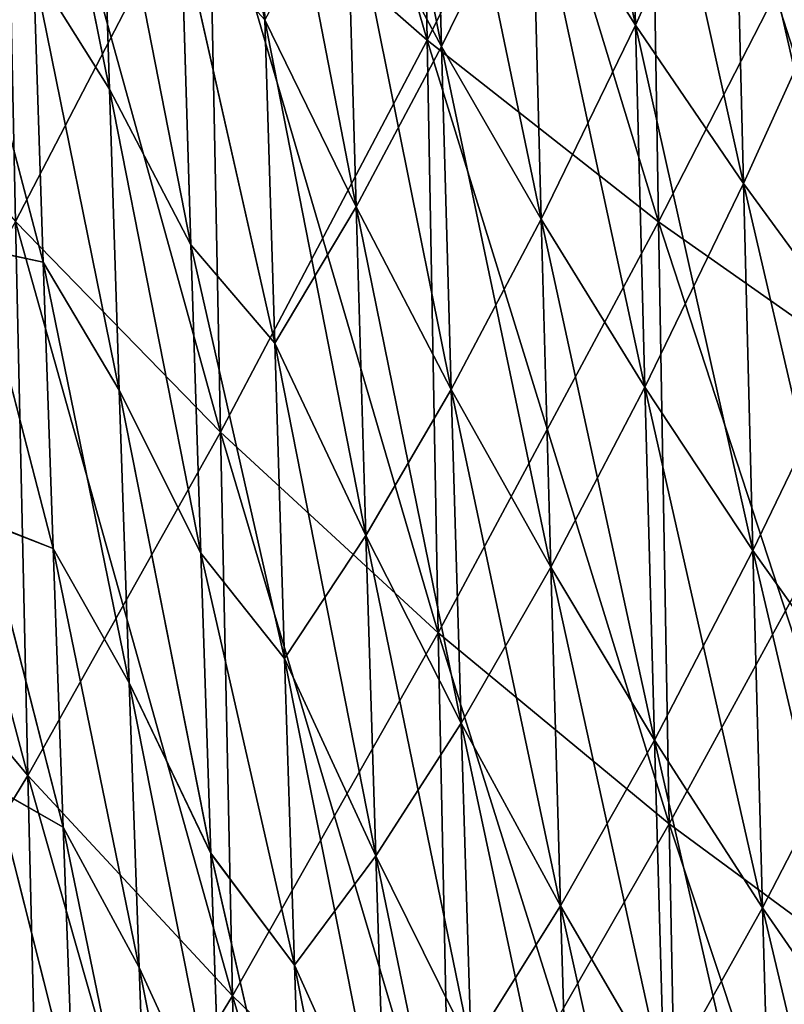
# Model space of a CAD drawing. Header units: millimetres. Extents: x -73 to 0, y -300 to 300.
# Tile 287 of 656: x -50 to -40, y -151 to -138. Entities that reach past the tile are written whole.
import ezdxf

# ---------------------------------------------------------------- set-up
doc = ezdxf.new("R2010")
doc.units = ezdxf.units.MM
doc.header["$LTSCALE"] = 26.699852
doc.layers.add('13', color=7, linetype='CONTINUOUS')
doc.layers.add('15', color=7, linetype='CONTINUOUS')

msp = doc.modelspace()

# ---------------------------------------------------------------- linework, layer by layer
at = {"layer": '13', "color": 7, "linetype": 'CONTINUOUS'}
for points in [[(-47.074, -135.596, -437.149), (-47.22, -127.712, -440.573), (-44.222, -138.096, -443.314), (-47.074, -135.596, -437.149)], [(-44.222, -138.096, -443.314), (-47.22, -127.712, -440.573), (-44.363, -130.08, -446.753), (-44.222, -138.096, -443.314)], [(-44.363, -130.08, 446.753), (-47.074, -135.596, 437.149), (-44.222, -138.096, 443.314), (-44.363, -130.08, 446.753)], [(-44.363, -130.08, 446.753), (-44.222, -138.096, 443.314), (-41.33, -132.333, 452.473), (-44.363, -130.08, 446.753)], [(-44.222, -138.096, -443.314), (-44.363, -130.08, -446.753), (-41.196, -140.473, -449.025), (-44.222, -138.096, -443.314)], [(-41.196, -140.473, -449.025), (-44.363, -130.08, -446.753), (-41.33, -132.333, -452.473), (-41.196, -140.473, -449.025)], [(-41.33, -132.333, 452.473), (-44.222, -138.096, 443.314), (-41.196, -140.473, 449.025), (-41.33, -132.333, 452.473)], [(-41.33, -132.333, 452.473), (-41.196, -140.473, 449.025), (-38.117, -134.468, 457.721), (-41.33, -132.333, 452.473)], [(-41.196, -140.473, -449.025), (-41.33, -132.333, -452.473), (-37.99, -142.723, -454.271), (-41.196, -140.473, -449.025)], [(-37.99, -142.723, -454.271), (-41.33, -132.333, -452.473), (-38.117, -134.468, -457.721), (-37.99, -142.723, -454.271)], [(-49.758, -132.977, 430.539), (-49.601, -140.467, 426.845), (-47.074, -135.596, 437.149), (-49.758, -132.977, 430.539)], [(-49.601, -140.467, -426.845), (-49.758, -132.977, -430.539), (-46.922, -143.219, -433.431), (-49.601, -140.467, -426.845)], [(-46.922, -143.219, -433.431), (-49.758, -132.977, -430.539), (-47.074, -135.596, -437.149), (-46.922, -143.219, -433.431)], [(-38.117, -134.468, 457.721), (-41.196, -140.473, 449.025), (-37.99, -142.723, 454.271), (-38.117, -134.468, 457.721)], [(-47.074, -135.596, 437.149), (-49.601, -140.467, 426.845), (-46.922, -143.219, 433.431), (-47.074, -135.596, 437.149)], [(-47.074, -135.596, 437.149), (-46.922, -143.219, 433.431), (-44.222, -138.096, 443.314), (-47.074, -135.596, 437.149)], [(-46.922, -143.219, -433.431), (-47.074, -135.596, -437.149), (-44.075, -145.845, -439.578), (-46.922, -143.219, -433.431)], [(-44.075, -145.845, -439.578), (-47.074, -135.596, -437.149), (-44.222, -138.096, -443.314), (-44.075, -145.845, -439.578)], [(-51.952, -144.696, -415.877), (-52.118, -137.592, -419.832), (-49.438, -147.706, -422.856), (-51.952, -144.696, -415.877)], [(-49.438, -147.706, -422.856), (-52.118, -137.592, -419.832), (-49.601, -140.467, -426.845), (-49.438, -147.706, -422.856)], [(-44.222, -138.096, 443.314), (-46.922, -143.219, 433.431), (-44.075, -145.845, 439.578), (-44.222, -138.096, 443.314)], [(-44.222, -138.096, 443.314), (-44.075, -145.845, 439.578), (-41.196, -140.473, 449.025), (-44.222, -138.096, 443.314)], [(-44.075, -145.845, -439.578), (-44.222, -138.096, -443.314), (-41.055, -148.34, -445.277), (-44.075, -145.845, -439.578)], [(-41.055, -148.34, -445.277), (-44.222, -138.096, -443.314), (-41.196, -140.473, -449.025), (-41.055, -148.34, -445.277)], [(-49.601, -140.467, 426.845), (-51.952, -144.696, 415.877), (-49.438, -147.706, 422.856), (-49.601, -140.467, 426.845)], [(-49.601, -140.467, 426.845), (-49.438, -147.706, 422.856), (-46.922, -143.219, 433.431), (-49.601, -140.467, 426.845)], [(-49.438, -147.706, -422.856), (-49.601, -140.467, -426.845), (-46.763, -150.586, -429.413), (-49.438, -147.706, -422.856)], [(-46.763, -150.586, -429.413), (-49.601, -140.467, -426.845), (-46.922, -143.219, -433.431), (-46.763, -150.586, -429.413)], [(-41.196, -140.473, 449.025), (-44.075, -145.845, 439.578), (-41.055, -148.34, 445.277), (-41.196, -140.473, 449.025)], [(-41.196, -140.473, 449.025), (-41.055, -148.34, 445.277), (-37.99, -142.723, 454.271), (-41.196, -140.473, 449.025)], [(-41.055, -148.34, -445.277), (-41.196, -140.473, -449.025), (-37.857, -150.698, -450.518), (-41.055, -148.34, -445.277)], [(-37.857, -150.698, -450.518), (-41.196, -140.473, -449.025), (-37.99, -142.723, -454.271), (-37.857, -150.698, -450.518)], [(-37.99, -142.723, 454.271), (-41.055, -148.34, 445.277), (-37.857, -150.698, 450.518), (-37.99, -142.723, 454.271)], [(-46.922, -143.219, 433.431), (-49.438, -147.706, 422.856), (-46.763, -150.586, 429.413), (-46.922, -143.219, 433.431)], [(-46.922, -143.219, 433.431), (-46.763, -150.586, 429.413), (-44.075, -145.845, 439.578), (-46.922, -143.219, 433.431)], [(-46.763, -150.586, -429.413), (-46.922, -143.219, -433.431), (-43.921, -153.331, -435.539), (-46.763, -150.586, -429.413)], [(-43.921, -153.331, -435.539), (-46.922, -143.219, -433.431), (-44.075, -145.845, -439.578), (-43.921, -153.331, -435.539)], [(-51.952, -144.696, 415.877), (-51.78, -151.558, 411.626), (-49.438, -147.706, 422.856), (-51.952, -144.696, 415.877)], [(-51.78, -151.558, -411.626), (-51.952, -144.696, -415.877), (-49.27, -154.697, -418.565), (-51.78, -151.558, -411.626)], [(-49.27, -154.697, -418.565), (-51.952, -144.696, -415.877), (-49.438, -147.706, -422.856), (-49.27, -154.697, -418.565)], [(-44.075, -145.845, 439.578), (-46.763, -150.586, 429.413), (-43.921, -153.331, 435.539), (-44.075, -145.845, 439.578)], [(-44.075, -145.845, 439.578), (-43.921, -153.331, 435.539), (-41.055, -148.34, 445.277), (-44.075, -145.845, 439.578)], [(-43.921, -153.331, -435.539), (-44.075, -145.845, -439.578), (-40.908, -155.937, -441.223), (-43.921, -153.331, -435.539)], [(-40.908, -155.937, -441.223), (-44.075, -145.845, -439.578), (-41.055, -148.34, -445.277), (-40.908, -155.937, -441.223)], [(-49.438, -147.706, 422.856), (-51.78, -151.558, 411.626), (-49.27, -154.697, 418.565), (-49.438, -147.706, 422.856)], [(-49.438, -147.706, 422.856), (-49.27, -154.697, 418.565), (-46.763, -150.586, 429.413), (-49.438, -147.706, 422.856)], [(-49.27, -154.697, -418.565), (-49.438, -147.706, -422.856), (-46.599, -157.699, -425.09), (-49.27, -154.697, -418.565)], [(-46.599, -157.699, -425.09), (-49.438, -147.706, -422.856), (-46.763, -150.586, -429.413), (-46.599, -157.699, -425.09)], [(-41.055, -148.34, 445.277), (-43.921, -153.331, 435.539), (-40.908, -155.937, 441.223), (-41.055, -148.34, 445.277)], [(-41.055, -148.34, 445.277), (-40.908, -155.937, 441.223), (-37.857, -150.698, 450.518), (-41.055, -148.34, 445.277)], [(-40.908, -155.937, -441.223), (-41.055, -148.34, -445.277), (-37.718, -158.398, -446.457), (-40.908, -155.937, -441.223)], [(-37.718, -158.398, -446.457), (-41.055, -148.34, -445.277), (-37.857, -150.698, -450.518), (-37.718, -158.398, -446.457)], [(-46.763, -150.586, 429.413), (-49.27, -154.697, 418.565), (-46.599, -157.699, 425.09), (-46.763, -150.586, 429.413)], [(-46.763, -150.586, 429.413), (-46.599, -157.699, 425.09), (-43.921, -153.331, 435.539), (-46.763, -150.586, 429.413)], [(-46.599, -157.699, -425.09), (-46.763, -150.586, -429.413), (-43.762, -160.557, -431.191), (-46.599, -157.699, -425.09)], [(-43.762, -160.557, -431.191), (-46.763, -150.586, -429.413), (-43.921, -153.331, -435.539), (-43.762, -160.557, -431.191)]]:
    msp.add_3dface(points, dxfattribs=at)
at = {"layer": '15', "color": 7, "linetype": 'CONTINUOUS'}
for points in [[(-42.854, -135.769, 393.572), (-42.975, -130.979, 396.395), (-41.497, -137.9, 398.734), (-42.854, -135.769, 393.572)], [(-41.497, -137.9, 398.734), (-42.975, -130.979, 396.395), (-41.618, -133.042, 401.578), (-41.497, -137.9, 398.734)], [(-45.275, -135.862, 379.757), (-45.398, -131.333, 382.68), (-44.031, -138.179, 385.268), (-45.275, -135.862, 379.757)], [(-44.031, -138.179, 385.268), (-45.398, -131.333, 382.68), (-44.154, -133.58, 388.219), (-44.031, -138.179, 385.268)], [(-47.436, -136.631, 364.23), (-47.561, -132.38, 367.293), (-46.34, -137.83, 371.025), (-47.436, -136.631, 364.23)], [(-46.34, -137.83, 371.025), (-47.561, -132.38, 367.293), (-46.464, -133.488, 374.066), (-46.34, -137.83, 371.025)], [(-41.618, -133.042, -401.578), (-42.854, -135.769, -393.572), (-41.497, -137.9, -398.734), (-41.618, -133.042, -401.578)], [(-41.618, -133.042, -401.578), (-41.497, -137.9, -398.734), (-40.206, -135.047, -406.565), (-41.618, -133.042, -401.578)], [(-41.497, -137.9, 398.734), (-41.618, -133.042, 401.578), (-40.084, -139.97, 403.703), (-41.497, -137.9, 398.734)], [(-40.084, -139.97, 403.703), (-41.618, -133.042, 401.578), (-40.206, -135.047, 406.565), (-40.084, -139.97, 403.703)], [(-49.491, -133.202, -350.714), (-49.366, -137.153, -347.515), (-48.372, -138.738, -354.563), (-49.491, -133.202, -350.714)], [(-48.498, -134.701, -357.749), (-49.491, -133.202, -350.714), (-48.372, -138.738, -354.563), (-48.498, -134.701, -357.749)], [(-49.366, -137.154, 347.515), (-49.491, -133.203, 350.713), (-48.372, -138.738, 354.563), (-49.366, -137.154, 347.515)], [(-48.372, -138.738, 354.563), (-49.491, -133.203, 350.713), (-48.498, -134.701, 357.749), (-48.372, -138.738, 354.563)], [(-46.34, -137.83, 371.025), (-46.464, -133.488, 374.066), (-45.15, -140.275, 376.684), (-46.34, -137.83, 371.025)], [(-45.15, -140.275, 376.684), (-46.464, -133.488, 374.066), (-45.275, -135.862, 379.757), (-45.15, -140.275, 376.684)], [(-44.154, -133.58, -388.219), (-45.275, -135.862, -379.757), (-44.031, -138.179, -385.268), (-44.154, -133.58, -388.219)], [(-44.154, -133.58, -388.219), (-44.031, -138.179, -385.268), (-42.854, -135.769, -393.572), (-44.154, -133.58, -388.219)], [(-44.031, -138.179, 385.268), (-44.154, -133.58, 388.219), (-42.73, -140.437, 390.596), (-44.031, -138.179, 385.268)], [(-42.73, -140.437, 390.596), (-44.154, -133.58, 388.219), (-42.854, -135.769, 393.572), (-42.73, -140.437, 390.596)], [(-47.436, -136.631, 364.23), (-47.309, -140.771, 361.017), (-48.498, -134.701, 357.749), (-47.436, -136.631, 364.23)], [(-47.309, -140.771, 361.017), (-48.372, -138.738, 354.563), (-48.498, -134.701, 357.749), (-47.309, -140.771, 361.017)], [(-47.309, -140.772, -361.016), (-47.436, -136.632, -364.229), (-48.498, -134.701, -357.749), (-47.309, -140.772, -361.016)], [(-47.309, -140.772, -361.016), (-48.498, -134.701, -357.749), (-48.372, -138.738, -354.563), (-47.309, -140.772, -361.016)], [(-40.206, -135.047, -406.565), (-41.497, -137.9, -398.734), (-40.084, -139.97, -403.703), (-40.206, -135.047, -406.565)], [(-40.206, -135.047, -406.565), (-40.084, -139.97, -403.703), (-38.736, -136.991, -411.349), (-40.206, -135.047, -406.565)], [(-40.084, -139.97, 403.703), (-40.206, -135.047, 406.565), (-38.615, -141.978, 408.472), (-40.084, -139.97, 403.703)], [(-38.615, -141.978, 408.472), (-40.206, -135.047, 406.565), (-38.736, -136.991, 411.349), (-38.615, -141.978, 408.472)], [(-45.275, -135.862, -379.757), (-46.34, -137.83, -371.025), (-45.15, -140.275, -376.684), (-45.275, -135.862, -379.757)], [(-45.275, -135.862, -379.757), (-45.15, -140.275, -376.684), (-44.031, -138.179, -385.268), (-45.275, -135.862, -379.757)], [(-45.15, -140.275, 376.684), (-45.275, -135.862, 379.757), (-43.905, -142.661, 382.166), (-45.15, -140.275, 376.684)], [(-43.905, -142.661, 382.166), (-45.275, -135.862, 379.757), (-44.031, -138.179, 385.268), (-43.905, -142.661, 382.166)], [(-42.854, -135.769, -393.572), (-44.031, -138.179, -385.268), (-42.73, -140.437, -390.596), (-42.854, -135.769, -393.572)], [(-42.854, -135.769, -393.572), (-42.73, -140.437, -390.596), (-41.497, -137.9, -398.734), (-42.854, -135.769, -393.572)], [(-42.73, -140.437, 390.596), (-42.854, -135.769, 393.572), (-41.374, -142.634, 395.737), (-42.73, -140.437, 390.596)], [(-41.374, -142.634, 395.737), (-42.854, -135.769, 393.572), (-41.497, -137.9, 398.734), (-41.374, -142.634, 395.737)], [(-47.309, -140.771, 361.017), (-47.436, -136.631, 364.23), (-46.213, -142.059, 367.835), (-47.309, -140.771, 361.017)], [(-46.213, -142.059, 367.835), (-47.436, -136.631, 364.23), (-46.34, -137.83, 371.025), (-46.213, -142.059, 367.835)], [(-47.436, -136.632, -364.229), (-47.309, -140.772, -361.016), (-46.213, -142.059, -367.835), (-47.436, -136.632, -364.229)], [(-46.34, -137.83, -371.025), (-47.436, -136.632, -364.229), (-46.213, -142.059, -367.835), (-46.34, -137.83, -371.025)], [(-38.736, -136.991, -411.349), (-40.084, -139.97, -403.703), (-38.615, -141.978, -408.472), (-38.736, -136.991, -411.349)], [(-50.128, -140.809, 335.479), (-50.254, -137.129, 338.865), (-49.239, -141, 344.17), (-50.128, -140.809, 335.479)], [(-49.239, -141, 344.17), (-50.254, -137.129, 338.865), (-49.366, -137.154, 347.515), (-49.239, -141, 344.17)], [(-50.254, -137.133, -338.861), (-50.128, -140.813, -335.475), (-49.239, -140.999, -344.17), (-50.254, -137.133, -338.861)], [(-49.366, -137.153, -347.515), (-50.254, -137.133, -338.861), (-49.239, -140.999, -344.17), (-49.366, -137.153, -347.515)], [(-49.366, -137.153, -347.515), (-49.239, -140.999, -344.17), (-48.245, -142.67, -351.231), (-49.366, -137.153, -347.515)], [(-48.372, -138.738, -354.563), (-49.366, -137.153, -347.515), (-48.245, -142.67, -351.231), (-48.372, -138.738, -354.563)], [(-49.239, -141, 344.17), (-49.366, -137.154, 347.515), (-48.245, -142.67, 351.231), (-49.239, -141, 344.17)], [(-48.245, -142.67, 351.231), (-49.366, -137.154, 347.515), (-48.372, -138.738, 354.563), (-48.245, -142.67, 351.231)], [(-46.34, -137.83, -371.025), (-46.213, -142.059, -367.835), (-45.15, -140.275, -376.684), (-46.34, -137.83, -371.025)], [(-46.213, -142.059, 367.835), (-46.34, -137.83, 371.025), (-45.023, -144.573, 373.46), (-46.213, -142.059, 367.835)], [(-45.023, -144.573, 373.46), (-46.34, -137.83, 371.025), (-45.15, -140.275, 376.684), (-45.023, -144.573, 373.46)], [(-41.497, -137.9, -398.734), (-42.73, -140.437, -390.596), (-41.374, -142.634, -395.737), (-41.497, -137.9, -398.734)], [(-41.497, -137.9, -398.734), (-41.374, -142.634, -395.737), (-40.084, -139.97, -403.703), (-41.497, -137.9, -398.734)], [(-41.374, -142.634, 395.737), (-41.497, -137.9, 398.734), (-39.961, -144.767, 400.686), (-41.374, -142.634, 395.737)], [(-39.961, -144.767, 400.686), (-41.497, -137.9, 398.734), (-40.084, -139.97, 403.703), (-39.961, -144.767, 400.686)], [(-44.031, -138.179, -385.268), (-45.15, -140.275, -376.684), (-43.905, -142.661, -382.166), (-44.031, -138.179, -385.268)], [(-44.031, -138.179, -385.268), (-43.905, -142.661, -382.166), (-42.73, -140.437, -390.596), (-44.031, -138.179, -385.268)], [(-43.905, -142.661, 382.166), (-44.031, -138.179, 385.268), (-42.604, -144.985, 387.467), (-43.905, -142.661, 382.166)], [(-42.604, -144.985, 387.467), (-44.031, -138.179, 385.268), (-42.73, -140.437, 390.596), (-42.604, -144.985, 387.467)], [(-47.309, -140.771, 361.017), (-47.18, -144.802, 357.654), (-48.372, -138.738, 354.563), (-47.309, -140.771, 361.017)], [(-47.18, -144.802, 357.654), (-48.245, -142.67, 351.231), (-48.372, -138.738, 354.563), (-47.18, -144.802, 357.654)], [(-47.18, -144.803, -357.653), (-47.309, -140.772, -361.016), (-48.372, -138.738, -354.563), (-47.18, -144.803, -357.653)], [(-47.18, -144.803, -357.653), (-48.372, -138.738, -354.563), (-48.245, -142.67, -351.231), (-47.18, -144.803, -357.653)], [(-40.084, -139.97, -403.703), (-41.374, -142.634, -395.737), (-39.961, -144.767, -400.686), (-40.084, -139.97, -403.703)], [(-40.084, -139.97, -403.703), (-39.961, -144.767, -400.686), (-38.615, -141.978, -408.472), (-40.084, -139.97, -403.703)], [(-39.961, -144.767, 400.686), (-40.084, -139.97, 403.703), (-38.492, -146.835, 405.439), (-39.961, -144.767, 400.686)], [(-38.492, -146.835, 405.439), (-40.084, -139.97, 403.703), (-38.615, -141.978, 408.472), (-38.492, -146.835, 405.439)], [(-45.15, -140.275, -376.684), (-46.213, -142.059, -367.835), (-45.023, -144.573, -373.46), (-45.15, -140.275, -376.684)], [(-45.15, -140.275, -376.684), (-45.023, -144.573, -373.46), (-43.905, -142.661, -382.166), (-45.15, -140.275, -376.684)], [(-45.023, -144.573, 373.46), (-45.15, -140.275, 376.684), (-43.777, -147.025, 378.91), (-45.023, -144.573, 373.46)], [(-43.777, -147.025, 378.91), (-45.15, -140.275, 376.684), (-43.905, -142.661, 382.166), (-43.777, -147.025, 378.91)], [(-42.73, -140.437, -390.596), (-43.905, -142.661, -382.166), (-42.604, -144.985, -387.467), (-42.73, -140.437, -390.596)], [(-42.73, -140.437, -390.596), (-42.604, -144.985, -387.467), (-41.374, -142.634, -395.737), (-42.73, -140.437, -390.596)], [(-42.604, -144.985, 387.467), (-42.73, -140.437, 390.596), (-41.248, -147.245, 392.584), (-42.604, -144.985, 387.467)], [(-41.248, -147.245, 392.584), (-42.73, -140.437, 390.596), (-41.374, -142.634, 395.737), (-41.248, -147.245, 392.584)], [(-47.18, -144.802, 357.654), (-47.309, -140.771, 361.017), (-46.084, -146.178, 364.493), (-47.18, -144.802, 357.654)], [(-46.084, -146.178, 364.493), (-47.309, -140.771, 361.017), (-46.213, -142.059, 367.835), (-46.084, -146.178, 364.493)], [(-47.309, -140.772, -361.016), (-47.18, -144.803, -357.653), (-46.084, -146.178, -364.493), (-47.309, -140.772, -361.016)], [(-46.213, -142.059, -367.835), (-47.309, -140.772, -361.016), (-46.084, -146.178, -364.493), (-46.213, -142.059, -367.835)], [(-50.001, -144.39, 331.949), (-50.128, -140.809, 335.479), (-49.11, -144.743, 340.677), (-50.001, -144.39, 331.949)], [(-49.11, -144.743, 340.677), (-50.128, -140.809, 335.479), (-49.239, -141, 344.17), (-49.11, -144.743, 340.677)], [(-50.128, -140.813, -335.475), (-50.001, -144.395, -331.944), (-49.11, -144.742, -340.677), (-50.128, -140.813, -335.475)], [(-49.239, -140.999, -344.17), (-50.128, -140.813, -335.475), (-49.11, -144.742, -340.677), (-49.239, -140.999, -344.17)], [(-49.239, -140.999, -344.17), (-49.11, -144.742, -340.677), (-48.115, -146.496, -347.749), (-49.239, -140.999, -344.17)], [(-48.245, -142.67, -351.231), (-49.239, -140.999, -344.17), (-48.115, -146.496, -347.749), (-48.245, -142.67, -351.231)], [(-49.11, -144.743, 340.677), (-49.239, -141, 344.17), (-48.115, -146.497, 347.749), (-49.11, -144.743, 340.677)], [(-48.115, -146.497, 347.749), (-49.239, -141, 344.17), (-48.245, -142.67, 351.231), (-48.115, -146.497, 347.749)], [(-46.213, -142.059, -367.835), (-46.084, -146.178, -364.493), (-45.023, -144.573, -373.46), (-46.213, -142.059, -367.835)], [(-46.084, -146.178, 364.493), (-46.213, -142.059, 367.835), (-44.893, -148.758, 370.082), (-46.084, -146.178, 364.493)], [(-44.893, -148.758, 370.082), (-46.213, -142.059, 367.835), (-45.023, -144.573, 373.46), (-44.893, -148.758, 370.082)], [(-38.615, -141.978, -408.472), (-39.961, -144.767, -400.686), (-38.492, -146.835, -405.439), (-38.615, -141.978, -408.472)], [(-47.18, -144.802, 357.654), (-47.05, -148.725, 354.14), (-48.245, -142.67, 351.231), (-47.18, -144.802, 357.654)], [(-47.05, -148.725, 354.14), (-48.115, -146.497, 347.749), (-48.245, -142.67, 351.231), (-47.05, -148.725, 354.14)], [(-47.049, -148.726, -354.139), (-47.18, -144.803, -357.653), (-48.245, -142.67, -351.231), (-47.049, -148.726, -354.139)], [(-47.049, -148.726, -354.139), (-48.245, -142.67, -351.231), (-48.115, -146.496, -347.749), (-47.049, -148.726, -354.139)], [(-43.905, -142.661, -382.166), (-45.023, -144.573, -373.46), (-43.777, -147.025, -378.91), (-43.905, -142.661, -382.166)], [(-43.905, -142.661, -382.166), (-43.777, -147.025, -378.91), (-42.604, -144.985, -387.467), (-43.905, -142.661, -382.166)], [(-43.777, -147.025, 378.91), (-43.905, -142.661, 382.166), (-42.476, -149.413, 384.183), (-43.777, -147.025, 378.91)], [(-42.476, -149.413, 384.183), (-43.905, -142.661, 382.166), (-42.604, -144.985, 387.467), (-42.476, -149.413, 384.183)], [(-41.374, -142.634, -395.737), (-42.604, -144.985, -387.467), (-41.248, -147.245, -392.584), (-41.374, -142.634, -395.737)], [(-41.374, -142.634, -395.737), (-41.248, -147.245, -392.584), (-39.961, -144.767, -400.686), (-41.374, -142.634, -395.737)], [(-41.248, -147.245, 392.584), (-41.374, -142.634, 395.737), (-39.836, -149.439, 397.511), (-41.248, -147.245, 392.584)], [(-39.836, -149.439, 397.511), (-41.374, -142.634, 395.737), (-39.961, -144.767, 400.686), (-39.836, -149.439, 397.511)], [(-49.872, -147.873, 328.272), (-50.001, -144.39, 331.949), (-48.98, -148.383, 337.034), (-49.872, -147.873, 328.272)], [(-48.98, -148.383, 337.034), (-50.001, -144.39, 331.949), (-49.11, -144.743, 340.677), (-48.98, -148.383, 337.034)], [(-50.001, -144.395, -331.944), (-49.872, -147.877, -328.267), (-48.98, -148.382, -337.035), (-50.001, -144.395, -331.944)], [(-49.11, -144.742, -340.677), (-50.001, -144.395, -331.944), (-48.98, -148.382, -337.035), (-49.11, -144.742, -340.677)], [(-45.023, -144.573, -373.46), (-46.084, -146.178, -364.493), (-44.893, -148.758, -370.082), (-45.023, -144.573, -373.46)], [(-45.023, -144.573, -373.46), (-44.893, -148.758, -370.082), (-43.777, -147.025, -378.91), (-45.023, -144.573, -373.46)], [(-44.893, -148.758, 370.082), (-45.023, -144.573, 373.46), (-43.647, -151.274, 375.499), (-44.893, -148.758, 370.082)], [(-43.647, -151.274, 375.499), (-45.023, -144.573, 373.46), (-43.777, -147.025, 378.91), (-43.647, -151.274, 375.499)], [(-49.11, -144.742, -340.677), (-48.98, -148.382, -337.035), (-47.984, -150.219, -344.118), (-49.11, -144.742, -340.677)], [(-48.115, -146.496, -347.749), (-49.11, -144.742, -340.677), (-47.984, -150.219, -344.118), (-48.115, -146.496, -347.749)], [(-48.98, -148.383, 337.034), (-49.11, -144.743, 340.677), (-47.984, -150.219, 344.118), (-48.98, -148.383, 337.034)], [(-47.984, -150.219, 344.118), (-49.11, -144.743, 340.677), (-48.115, -146.497, 347.749), (-47.984, -150.219, 344.118)], [(-39.961, -144.767, -400.686), (-41.248, -147.245, -392.584), (-39.836, -149.439, -397.511), (-39.961, -144.767, -400.686)], [(-39.961, -144.767, -400.686), (-39.836, -149.439, -397.511), (-38.492, -146.835, -405.439), (-39.961, -144.767, -400.686)], [(-39.836, -149.439, 397.511), (-39.961, -144.767, 400.686), (-38.367, -151.565, 402.246), (-39.836, -149.439, 397.511)], [(-38.367, -151.565, 402.246), (-39.961, -144.767, 400.686), (-38.492, -146.835, 405.439), (-38.367, -151.565, 402.246)], [(-47.05, -148.725, 354.14), (-47.18, -144.802, 357.654), (-45.954, -150.186, 361), (-47.05, -148.725, 354.14)], [(-45.954, -150.186, 361), (-47.18, -144.802, 357.654), (-46.084, -146.178, 364.493), (-45.954, -150.186, 361)], [(-47.18, -144.803, -357.653), (-47.049, -148.726, -354.139), (-45.954, -150.186, -361), (-47.18, -144.803, -357.653)], [(-46.084, -146.178, -364.493), (-47.18, -144.803, -357.653), (-45.954, -150.186, -361), (-46.084, -146.178, -364.493)], [(-42.604, -144.985, -387.467), (-43.777, -147.025, -378.91), (-42.476, -149.413, -384.183), (-42.604, -144.985, -387.467)], [(-42.604, -144.985, -387.467), (-42.476, -149.413, -384.183), (-41.248, -147.245, -392.584), (-42.604, -144.985, -387.467)], [(-42.476, -149.413, 384.183), (-42.604, -144.985, 387.467), (-41.12, -151.734, 389.273), (-42.476, -149.413, 384.183)], [(-41.12, -151.734, 389.273), (-42.604, -144.985, 387.467), (-41.248, -147.245, 392.584), (-41.12, -151.734, 389.273)], [(-46.084, -146.178, -364.493), (-45.954, -150.186, -361), (-44.893, -148.758, -370.082), (-46.084, -146.178, -364.493)], [(-45.954, -150.186, 361), (-46.084, -146.178, 364.493), (-44.762, -152.83, 366.55), (-45.954, -150.186, 361)], [(-44.762, -152.83, 366.55), (-46.084, -146.178, 364.493), (-44.893, -148.758, 370.082), (-44.762, -152.83, 366.55)], [(-46.917, -152.541, -350.47), (-47.049, -148.726, -354.139), (-48.115, -146.496, -347.749), (-46.917, -152.541, -350.47)], [(-46.917, -152.541, -350.47), (-48.115, -146.496, -347.749), (-47.984, -150.219, -344.118), (-46.917, -152.541, -350.47)], [(-47.05, -148.725, 354.14), (-46.917, -152.54, 350.471), (-48.115, -146.497, 347.749), (-47.05, -148.725, 354.14)], [(-46.917, -152.54, 350.471), (-47.984, -150.219, 344.118), (-48.115, -146.497, 347.749), (-46.917, -152.54, 350.471)], [(-38.492, -146.835, -405.439), (-39.836, -149.439, -397.511), (-38.367, -151.565, -402.246), (-38.492, -146.835, -405.439)], [(-43.777, -147.025, -378.91), (-44.893, -148.758, -370.082), (-43.647, -151.274, -375.499), (-43.777, -147.025, -378.91)], [(-43.777, -147.025, -378.91), (-43.647, -151.274, -375.499), (-42.476, -149.413, -384.183), (-43.777, -147.025, -378.91)], [(-43.647, -151.274, 375.499), (-43.777, -147.025, 378.91), (-42.346, -153.723, 380.741), (-43.647, -151.274, 375.499)], [(-42.346, -153.723, 380.741), (-43.777, -147.025, 378.91), (-42.476, -149.413, 384.183), (-42.346, -153.723, 380.741)], [(-41.248, -147.245, -392.584), (-42.476, -149.413, -384.183), (-41.12, -151.734, -389.273), (-41.248, -147.245, -392.584)], [(-41.248, -147.245, -392.584), (-41.12, -151.734, -389.273), (-39.836, -149.439, -397.511), (-41.248, -147.245, -392.584)], [(-41.12, -151.734, 389.273), (-41.248, -147.245, 392.584), (-39.708, -153.987, 394.178), (-41.12, -151.734, 389.273)], [(-39.708, -153.987, 394.178), (-41.248, -147.245, 392.584), (-39.836, -149.439, 397.511), (-39.708, -153.987, 394.178)], [(-49.742, -151.259, 324.447), (-49.872, -147.873, 328.272), (-48.848, -151.922, 333.241), (-49.742, -151.259, 324.447)], [(-48.848, -151.922, 333.241), (-49.872, -147.873, 328.272), (-48.98, -148.383, 337.034), (-48.848, -151.922, 333.241)], [(-49.872, -147.877, -328.267), (-49.741, -151.263, -324.442), (-48.848, -151.922, -333.242), (-49.872, -147.877, -328.267)], [(-48.98, -148.382, -337.035), (-49.872, -147.877, -328.267), (-48.848, -151.922, -333.242), (-48.98, -148.382, -337.035)], [(-48.98, -148.382, -337.035), (-48.848, -151.922, -333.242), (-47.852, -153.838, -340.334), (-48.98, -148.382, -337.035)], [(-47.984, -150.219, -344.118), (-48.98, -148.382, -337.035), (-47.852, -153.838, -340.334), (-47.984, -150.219, -344.118)], [(-48.848, -151.922, 333.241), (-48.98, -148.383, 337.034), (-47.852, -153.838, 340.334), (-48.848, -151.922, 333.241)], [(-47.852, -153.838, 340.334), (-48.98, -148.383, 337.034), (-47.984, -150.219, 344.118), (-47.852, -153.838, 340.334)], [(-46.917, -152.54, 350.471), (-47.05, -148.725, 354.14), (-45.822, -154.085, 357.351), (-46.917, -152.54, 350.471)], [(-45.822, -154.085, 357.351), (-47.05, -148.725, 354.14), (-45.954, -150.186, 361), (-45.822, -154.085, 357.351)], [(-47.049, -148.726, -354.139), (-46.917, -152.541, -350.47), (-45.822, -154.085, -357.351), (-47.049, -148.726, -354.139)], [(-45.954, -150.186, -361), (-47.049, -148.726, -354.139), (-45.822, -154.085, -357.351), (-45.954, -150.186, -361)], [(-44.893, -148.758, -370.082), (-45.954, -150.186, -361), (-44.762, -152.83, -366.55), (-44.893, -148.758, -370.082)], [(-44.893, -148.758, -370.082), (-44.762, -152.83, -366.55), (-43.647, -151.274, -375.499), (-44.893, -148.758, -370.082)], [(-44.762, -152.83, 366.55), (-44.893, -148.758, 370.082), (-43.516, -155.408, 371.931), (-44.762, -152.83, 366.55)], [(-43.516, -155.408, 371.931), (-44.893, -148.758, 370.082), (-43.647, -151.274, 375.499), (-43.516, -155.408, 371.931)], [(-42.476, -149.413, -384.183), (-43.647, -151.274, -375.499), (-42.346, -153.723, -380.741), (-42.476, -149.413, -384.183)], [(-42.476, -149.413, -384.183), (-42.346, -153.723, -380.741), (-41.12, -151.734, -389.273), (-42.476, -149.413, -384.183)], [(-42.346, -153.723, 380.741), (-42.476, -149.413, 384.183), (-40.99, -156.103, 385.804), (-42.346, -153.723, 380.741)], [(-40.99, -156.103, 385.804), (-42.476, -149.413, 384.183), (-41.12, -151.734, 389.273), (-40.99, -156.103, 385.804)], [(-39.836, -149.439, -397.511), (-41.12, -151.734, -389.273), (-39.708, -153.987, -394.178), (-39.836, -149.439, -397.511)], [(-39.836, -149.439, -397.511), (-39.708, -153.987, -394.178), (-38.367, -151.565, -402.246), (-39.836, -149.439, -397.511)], [(-39.708, -153.987, 394.178), (-39.836, -149.439, 397.511), (-38.241, -156.168, 398.892), (-39.708, -153.987, 394.178)], [(-38.241, -156.168, 398.892), (-39.836, -149.439, 397.511), (-38.367, -151.565, 402.246), (-38.241, -156.168, 398.892)], [(-46.917, -152.54, 350.471), (-46.784, -156.25, 346.648), (-47.984, -150.219, 344.118), (-46.917, -152.54, 350.471)], [(-46.784, -156.25, 346.648), (-47.852, -153.838, 340.334), (-47.984, -150.219, 344.118), (-46.784, -156.25, 346.648)], [(-46.783, -156.251, -346.647), (-46.917, -152.541, -350.47), (-47.984, -150.219, -344.118), (-46.783, -156.251, -346.647)], [(-46.783, -156.251, -346.647), (-47.984, -150.219, -344.118), (-47.852, -153.838, -340.334), (-46.783, -156.251, -346.647)], [(-45.954, -150.186, -361), (-45.822, -154.085, -357.351), (-44.762, -152.83, -366.55), (-45.954, -150.186, -361)], [(-45.822, -154.085, 357.351), (-45.954, -150.186, 361), (-44.629, -156.791, 362.861), (-45.822, -154.085, 357.351)], [(-44.629, -156.791, 362.861), (-45.954, -150.186, 361), (-44.762, -152.83, 366.55), (-44.629, -156.791, 362.861)]]:
    msp.add_3dface(points, dxfattribs=at)

doc.saveas('drawing.dxf')
